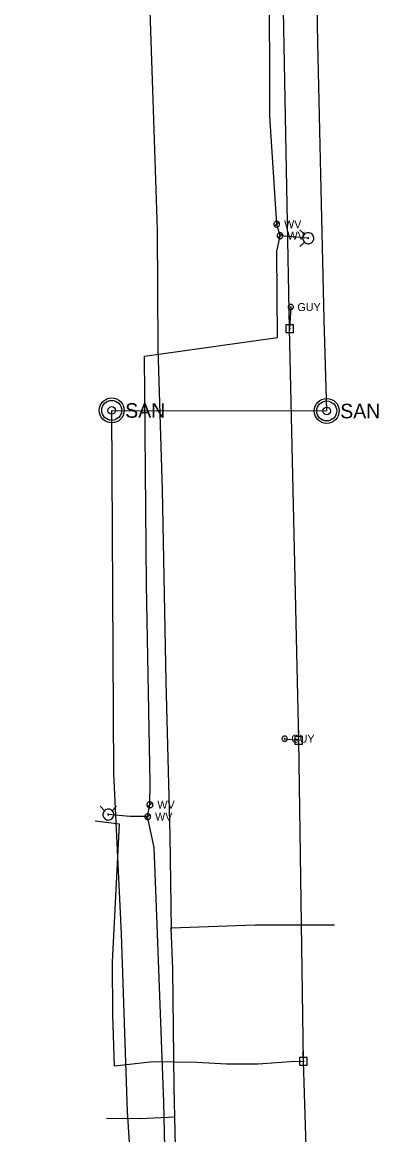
# Model space of a CAD drawing. Extents: x 596028 to 606371, y 330010 to 403088.
# Drawn here: x 601755 to 601926, y 399388 to 399923 of the extents above; entities that cross this region are included whole.
import ezdxf

# ---------------------------------------------------------------- set-up
doc = ezdxf.new("R2010")
doc.units = 0
for name, color, linetype in [('E_UTL_EGuyWire', 7, 'Continuous'), ('E_UTL_EPowerPole', 7, 'Continuous'), ('E_UTL_FO_UG', 7, 'Continuous'), ('E_UTL_G_UG', 7, 'Continuous'), ('E_UTL_Overhead', 7, 'Continuous'), ('E_UTL_SAN_MH', 7, 'Continuous'), ('E_UTL_SAN_UG', 7, 'Continuous'), ('E_UTL_W', 7, 'Continuous'), ('E_UTL_W_UG', 7, 'Continuous'), ('E_UTL_WHydrant', 7, 'Continuous')]:
    doc.layers.add(name, color=color, linetype=linetype)

msp = doc.modelspace()

# ---------------------------------------------------------------- linework, layer by layer
at = {"layer": 'E_UTL_EGuyWire'}
for p, q in [((601884.09, 399786.35), (601883.55, 399776.02)), ((601881.14, 399578.8), (601887.97, 399578.04))]:
    msp.add_line(p, q, dxfattribs=at)
for points in [[(601885.38, 399786.35), (601885.35, 399786.6), (601885.28, 399786.83), (601885.17, 399787.05), (601885.02, 399787.24), (601884.84, 399787.4), (601884.63, 399787.52), (601884.4, 399787.6), (601884.15, 399787.63), (601883.91, 399787.62), (601883.67, 399787.57), (601883.45, 399787.46), (601883.25, 399787.32), (601883.08, 399787.15), (601882.95, 399786.94), (601882.86, 399786.71), (601882.82, 399786.47), (601882.82, 399786.23), (601882.86, 399785.99), (601882.95, 399785.76), (601883.08, 399785.56), (601883.25, 399785.38), (601883.45, 399785.24), (601883.67, 399785.14), (601883.91, 399785.08), (601884.15, 399785.07), (601884.4, 399785.11), (601884.63, 399785.19), (601884.84, 399785.31), (601885.02, 399785.47), (601885.17, 399785.66), (601885.28, 399785.88), (601885.35, 399786.11), (601885.38, 399786.35)], [(601884.25, 399786.35), (601884.25, 399786.38), (601884.24, 399786.41), (601884.23, 399786.44), (601884.21, 399786.46), (601884.19, 399786.48), (601884.16, 399786.5), (601884.13, 399786.51), (601884.1, 399786.51), (601884.07, 399786.51), (601884.04, 399786.5), (601884.01, 399786.49), (601883.99, 399786.47), (601883.97, 399786.45), (601883.95, 399786.43), (601883.94, 399786.4), (601883.93, 399786.37), (601883.93, 399786.34), (601883.94, 399786.31), (601883.95, 399786.28), (601883.97, 399786.25), (601883.99, 399786.23), (601884.01, 399786.21), (601884.04, 399786.2), (601884.07, 399786.19), (601884.1, 399786.19), (601884.13, 399786.2), (601884.16, 399786.21), (601884.19, 399786.22), (601884.21, 399786.24), (601884.23, 399786.27), (601884.24, 399786.29), (601884.25, 399786.32), (601884.25, 399786.35)], [(601882.42, 399578.8), (601882.4, 399579.04), (601882.33, 399579.28), (601882.22, 399579.49), (601882.07, 399579.69), (601881.88, 399579.85), (601881.67, 399579.97), (601881.44, 399580.05), (601881.2, 399580.08), (601880.96, 399580.07), (601880.72, 399580.01), (601880.5, 399579.91), (601880.3, 399579.77), (601880.13, 399579.59), (601880, 399579.39), (601879.91, 399579.16), (601879.86, 399578.92), (601879.86, 399578.68), (601879.91, 399578.44), (601880, 399578.21), (601880.13, 399578.01), (601880.3, 399577.83), (601880.5, 399577.69), (601880.72, 399577.59), (601880.96, 399577.53), (601881.2, 399577.52), (601881.44, 399577.55), (601881.67, 399577.63), (601881.88, 399577.76), (601882.07, 399577.92), (601882.22, 399578.11), (601882.33, 399578.32), (601882.4, 399578.56), (601882.42, 399578.8)], [(601881.3, 399578.8), (601881.3, 399578.83), (601881.29, 399578.86), (601881.28, 399578.89), (601881.26, 399578.91), (601881.23, 399578.93), (601881.21, 399578.95), (601881.18, 399578.96), (601881.15, 399578.96), (601881.12, 399578.96), (601881.09, 399578.95), (601881.06, 399578.94), (601881.04, 399578.92), (601881.01, 399578.9), (601881, 399578.87), (601880.99, 399578.85), (601880.98, 399578.82), (601880.98, 399578.79), (601880.99, 399578.76), (601881, 399578.73), (601881.01, 399578.7), (601881.04, 399578.68), (601881.06, 399578.66), (601881.09, 399578.65), (601881.12, 399578.64), (601881.15, 399578.64), (601881.18, 399578.64), (601881.21, 399578.65), (601881.23, 399578.67), (601881.26, 399578.69), (601881.28, 399578.71), (601881.29, 399578.74), (601881.3, 399578.77), (601881.3, 399578.8)]]:
    msp.add_lwpolyline(points, dxfattribs=at)
at = {"layer": 'E_UTL_EPowerPole'}
for points in [[(601883.52, 399777.86), (601883.52, 399780.77)], [(601885.36, 399777.86), (601881.67, 399777.86)], [(601881.67, 399777.86), (601881.67, 399774.17)], [(601883.79, 399776.02), (601883.78, 399776.06), (601883.77, 399776.1), (601883.75, 399776.15), (601883.72, 399776.18), (601883.69, 399776.21), (601883.65, 399776.23), (601883.6, 399776.25), (601883.56, 399776.25), (601883.51, 399776.25), (601883.47, 399776.24), (601883.43, 399776.22), (601883.39, 399776.2), (601883.36, 399776.16), (601883.34, 399776.13), (601883.32, 399776.08), (601883.31, 399776.04), (601883.31, 399775.99), (601883.32, 399775.95), (601883.34, 399775.91), (601883.36, 399775.87), (601883.39, 399775.84), (601883.43, 399775.81), (601883.47, 399775.79), (601883.51, 399775.78), (601883.56, 399775.78), (601883.6, 399775.78), (601883.65, 399775.8), (601883.69, 399775.82), (601883.72, 399775.85), (601883.75, 399775.89), (601883.77, 399775.93), (601883.78, 399775.97), (601883.79, 399776.02)], [(601885.36, 399774.17), (601885.36, 399777.86)], [(601881.67, 399774.17), (601885.36, 399774.17)], [(601887.93, 399579.88), (601887.93, 399582.79)], [(601889.78, 399579.88), (601886.09, 399579.88)], [(601886.09, 399579.88), (601886.09, 399576.19)], [(601888.2, 399578.04), (601888.2, 399578.08), (601888.19, 399578.13), (601888.17, 399578.17), (601888.14, 399578.2), (601888.1, 399578.23), (601888.06, 399578.25), (601888.02, 399578.27), (601887.98, 399578.27), (601887.93, 399578.27), (601887.89, 399578.26), (601887.85, 399578.24), (601887.81, 399578.22), (601887.78, 399578.18), (601887.75, 399578.15), (601887.74, 399578.1), (601887.73, 399578.06), (601887.73, 399578.01), (601887.74, 399577.97), (601887.75, 399577.93), (601887.78, 399577.89), (601887.81, 399577.86), (601887.85, 399577.83), (601887.89, 399577.81), (601887.93, 399577.8), (601887.98, 399577.8), (601888.02, 399577.8), (601888.06, 399577.82), (601888.1, 399577.84), (601888.14, 399577.87), (601888.17, 399577.91), (601888.19, 399577.95), (601888.2, 399577.99), (601888.2, 399578.04)], [(601889.78, 399576.19), (601889.78, 399579.88)], [(601886.09, 399576.19), (601889.78, 399576.19)], [(601890.11, 399425.46), (601890.11, 399428.37)], [(601891.95, 399425.46), (601888.26, 399425.46)], [(601888.26, 399425.46), (601888.26, 399421.77)], [(601890.38, 399423.61), (601890.37, 399423.66), (601890.36, 399423.7), (601890.34, 399423.74), (601890.31, 399423.78), (601890.28, 399423.81), (601890.24, 399423.83), (601890.19, 399423.85), (601890.15, 399423.85), (601890.1, 399423.85), (601890.06, 399423.84), (601890.02, 399423.82), (601889.98, 399423.79), (601889.95, 399423.76), (601889.93, 399423.72), (601889.91, 399423.68), (601889.9, 399423.64), (601889.9, 399423.59), (601889.91, 399423.55), (601889.93, 399423.5), (601889.95, 399423.47), (601889.98, 399423.43), (601890.02, 399423.41), (601890.06, 399423.39), (601890.1, 399423.38), (601890.15, 399423.38), (601890.19, 399423.38), (601890.24, 399423.4), (601890.28, 399423.42), (601890.31, 399423.45), (601890.34, 399423.49), (601890.36, 399423.53), (601890.37, 399423.57), (601890.38, 399423.61)], [(601891.95, 399421.77), (601891.95, 399425.46)], [(601888.26, 399421.77), (601891.95, 399421.77)]]:
    msp.add_lwpolyline(points, dxfattribs=at)
at = {"layer": 'E_UTL_FO_UG'}
for points in [[(601799.4, 399421.43), (601798.72, 399445.78), (601798.49, 399471.57), (601801.86, 399537.67), (601790.13, 399539.08)], [(601799.4, 399421.43), (601817.97, 399423.57), (601839.04, 399423.24), (601853.2, 399422.47), (601868.52, 399422.47), (601886, 399423.76), (601890.14, 399423.61)]]:
    msp.add_lwpolyline(points, dxfattribs=at)
at = {"layer": 'E_UTL_G_UG'}
for points in [[(601826.85, 399487.1), (601826.21, 399532.41), (601824.23, 399606.3), (601822.58, 399698.43), (601820.47, 399766.2), (601820.09, 399823.48), (601818.01, 399886.01), (601815.49, 399961.9), (601814.09, 400034.24), (601812.86, 400090.65), (601813.84, 400133.27), (601775.63, 400132.35), (601762.04, 400131.73), (601761.5, 400131.58), (601755.19, 400131.71)], [(601832.58, 399207.07), (601831.05, 399287.5), (601829.49, 399346.86), (601828.07, 399411.26), (601827.55, 399468.07), (601826.74, 399487.83), (601866.97, 399489.26), (601905.05, 399489.28)], [(601795.69, 399396.33), (601811.77, 399396.11), (601828.58, 399396.89)]]:
    msp.add_lwpolyline(points, dxfattribs=at)
at = {"layer": 'E_UTL_Overhead'}
msp.add_lwpolyline([(601799.71, 399128), (601895.99, 399227.7), (601894.82, 399274.94), (601890.14, 399423.61), (601887.97, 399578.04), (601883.55, 399776.02), (601879.86, 399971.56), (601879.22, 400198.59)], dxfattribs=at)
at = {"layer": 'E_UTL_SAN_MH'}
for centre, radius in [((601798.13, 399736.67), 6), ((601798.13, 399736.67), 4.8), ((601798.13, 399736.67), 1.8), ((601901.37, 399736.39), 6), ((601901.37, 399736.39), 4.8), ((601901.37, 399736.39), 1.8)]:
    msp.add_circle(centre, radius, dxfattribs=at)
at = {"layer": 'E_UTL_SAN_UG'}
for points in [[(601901.37, 399736.39), (601900.13, 399780.45), (601898.77, 399843.08), (601897.15, 399913.51), (601896.16, 399966.18), (601895.32, 399994.84), (601894.55, 400026.86), (601892.99, 400052.85), (601891.8, 400066.17)], [(601834.58, 397979.3), (601827.27, 398477.97), (601824.22, 398555.37), (601823.94, 398602.6), (601823.36, 398635.14), (601822.76, 398683.08), (601820.93, 398724.67), (601817.01, 398811.67), (601816.14, 398892.72), (601815.6, 398929.5), (601815.23, 398967.73), (601816.12, 399020.67), (601816.07, 399067.52), (601809, 399163.56), (601809.63, 399289.25), (601808.51, 399354.86), (601805.68, 399399.45), (601802.75, 399484.94), (601799.12, 399562.02), (601798.13, 399736.67), (601901.37, 399736.39)]]:
    msp.add_lwpolyline(points, dxfattribs=at)
at = {"layer": 'E_UTL_W'}
for points in [[(601878.77, 399826.19), (601878.74, 399826.46), (601878.67, 399826.72), (601878.54, 399826.96), (601878.37, 399827.17), (601878.17, 399827.35), (601877.93, 399827.48), (601877.68, 399827.57), (601877.41, 399827.61), (601877.14, 399827.6), (601876.88, 399827.53), (601876.63, 399827.42), (601876.41, 399827.27), (601876.22, 399827.07), (601876.07, 399826.84), (601875.97, 399826.59), (601875.92, 399826.32), (601875.92, 399826.05), (601875.97, 399825.79), (601876.07, 399825.53), (601876.22, 399825.31), (601876.41, 399825.11), (601876.63, 399824.95), (601876.88, 399824.84), (601877.14, 399824.78), (601877.41, 399824.76), (601877.68, 399824.8), (601877.93, 399824.89), (601878.17, 399825.03), (601878.37, 399825.2), (601878.54, 399825.42), (601878.67, 399825.66), (601878.74, 399825.92), (601878.77, 399826.19)], [(601876.33, 399825.18), (601878.35, 399827.2)], [(601880.4, 399820.66), (601880.37, 399820.93), (601880.3, 399821.19), (601880.17, 399821.43), (601880, 399821.64), (601879.8, 399821.82), (601879.56, 399821.96), (601879.31, 399822.05), (601879.04, 399822.08), (601878.77, 399822.07), (601878.5, 399822.01), (601878.26, 399821.89), (601878.04, 399821.74), (601877.85, 399821.54), (601877.7, 399821.31), (601877.6, 399821.06), (601877.55, 399820.8), (601877.55, 399820.52), (601877.6, 399820.26), (601877.7, 399820.01), (601877.85, 399819.78), (601878.04, 399819.58), (601878.26, 399819.42), (601878.5, 399819.31), (601878.77, 399819.25), (601879.04, 399819.24), (601879.31, 399819.27), (601879.56, 399819.36), (601879.8, 399819.5), (601880, 399819.68), (601880.17, 399819.89), (601880.3, 399820.13), (601880.37, 399820.39), (601880.4, 399820.66)], [(601877.96, 399819.65), (601879.98, 399821.67)], [(601817.9, 399547.02), (601817.88, 399547.29), (601817.8, 399547.55), (601817.68, 399547.79), (601817.51, 399548.01), (601817.3, 399548.18), (601817.07, 399548.32), (601816.81, 399548.41), (601816.55, 399548.45), (601816.27, 399548.43), (601816.01, 399548.37), (601815.76, 399548.26), (601815.54, 399548.1), (601815.36, 399547.9), (601815.21, 399547.68), (601815.11, 399547.42), (601815.06, 399547.16), (601815.06, 399546.89), (601815.11, 399546.62), (601815.21, 399546.37), (601815.36, 399546.14), (601815.54, 399545.94), (601815.76, 399545.79), (601816.01, 399545.67), (601816.27, 399545.61), (601816.55, 399545.6), (601816.81, 399545.64), (601817.07, 399545.72), (601817.3, 399545.86), (601817.51, 399546.04), (601817.68, 399546.25), (601817.8, 399546.49), (601817.88, 399546.75), (601817.9, 399547.02)], [(601815.47, 399546.01), (601817.49, 399548.03)], [(601816.82, 399541.33), (601816.79, 399541.6), (601816.71, 399541.86), (601816.59, 399542.1), (601816.42, 399542.31), (601816.22, 399542.49), (601815.98, 399542.62), (601815.73, 399542.71), (601815.46, 399542.75), (601815.19, 399542.74), (601814.92, 399542.67), (601814.68, 399542.56), (601814.46, 399542.4), (601814.27, 399542.21), (601814.12, 399541.98), (601814.02, 399541.73), (601813.97, 399541.46), (601813.97, 399541.19), (601814.02, 399540.93), (601814.12, 399540.67), (601814.27, 399540.45), (601814.46, 399540.25), (601814.68, 399540.09), (601814.92, 399539.98), (601815.19, 399539.92), (601815.46, 399539.9), (601815.73, 399539.94), (601815.98, 399540.03), (601816.22, 399540.17), (601816.42, 399540.34), (601816.59, 399540.56), (601816.71, 399540.8), (601816.79, 399541.06), (601816.82, 399541.33)], [(601814.38, 399540.32), (601816.4, 399542.34)]]:
    msp.add_lwpolyline(points, dxfattribs=at)
at = {"layer": 'E_UTL_W_UG'}
for points in [[(601824.26, 399353.61), (601823.1, 399403.96), (601819.66, 399497.82), (601818.44, 399526.48), (601815.39, 399541.33), (601816.48, 399547.02), (601816.66, 399557.67), (601814.82, 399652.77), (601814.15, 399725.81), (601813.89, 399762.78), (601877.71, 399771.73), (601877.38, 399813.15), (601878.97, 399820.66), (601877.34, 399826.19), (601873.98, 399878.38), (601873.91, 399949.83), (601873.65, 399990.4), (601882.46, 400075.57), (601868.03, 400160.24), (601871.12, 400642.91)], [(601892.5, 399819.45), (601878.97, 399820.66)], [(601815.39, 399541.33), (601806.81, 399541.35), (601796.5, 399542.3)]]:
    msp.add_lwpolyline(points, dxfattribs=at)
at = {"layer": 'E_UTL_WHydrant'}
for points in [[(601890.66, 399821.29), (601888.52, 399823.43)], [(601892.5, 399822.08), (601892, 399822.03), (601891.52, 399821.89), (601891.08, 399821.66), (601890.69, 399821.35), (601890.36, 399820.97), (601890.11, 399820.54), (601889.95, 399820.07), (601889.88, 399819.58), (601889.9, 399819.08), (601890.02, 399818.6), (601890.23, 399818.14), (601890.52, 399817.74), (601890.88, 399817.39), (601891.3, 399817.12), (601891.76, 399816.94), (601892.25, 399816.84), (601892.75, 399816.84), (601893.24, 399816.94), (601893.7, 399817.12), (601894.12, 399817.39), (601894.48, 399817.74), (601894.77, 399818.14), (601894.98, 399818.6), (601895.1, 399819.08), (601895.12, 399819.58), (601895.05, 399820.07), (601894.88, 399820.54), (601894.64, 399820.97), (601894.31, 399821.35), (601893.92, 399821.66), (601893.47, 399821.89), (601893, 399822.03), (601892.5, 399822.08)], [(601892.5, 399819.65), (601892.46, 399819.65), (601892.42, 399819.64), (601892.39, 399819.62), (601892.36, 399819.6), (601892.34, 399819.57), (601892.32, 399819.54), (601892.3, 399819.5), (601892.3, 399819.46), (601892.3, 399819.42), (601892.31, 399819.39), (601892.33, 399819.35), (601892.35, 399819.32), (601892.37, 399819.3), (601892.41, 399819.27), (601892.44, 399819.26), (601892.48, 399819.25), (601892.52, 399819.25), (601892.56, 399819.26), (601892.59, 399819.27), (601892.62, 399819.3), (601892.65, 399819.32), (601892.67, 399819.35), (601892.69, 399819.39), (601892.7, 399819.42), (601892.7, 399819.46), (601892.69, 399819.5), (601892.68, 399819.54), (601892.66, 399819.57), (601892.64, 399819.6), (601892.61, 399819.62), (601892.57, 399819.64), (601892.54, 399819.65), (601892.5, 399819.65)], [(601890.66, 399817.62), (601888.52, 399815.48)], [(601794.67, 399544.14), (601792.52, 399546.28)], [(601798.34, 399544.14), (601800.48, 399546.28)], [(601799.12, 399542.3), (601799.08, 399542.8), (601798.94, 399543.28), (601798.71, 399543.72), (601798.4, 399544.11), (601798.02, 399544.44), (601797.59, 399544.69), (601797.12, 399544.85), (601796.63, 399544.92), (601796.13, 399544.9), (601795.64, 399544.78), (601795.19, 399544.57), (601794.78, 399544.28), (601794.44, 399543.92), (601794.17, 399543.5), (601793.98, 399543.04), (601793.89, 399542.55), (601793.89, 399542.05), (601793.98, 399541.56), (601794.17, 399541.1), (601794.44, 399540.68), (601794.78, 399540.32), (601795.19, 399540.03), (601795.64, 399539.82), (601796.13, 399539.71), (601796.63, 399539.68), (601797.12, 399539.75), (601797.59, 399539.92), (601798.02, 399540.17), (601798.4, 399540.49), (601798.71, 399540.88), (601798.94, 399541.33), (601799.08, 399541.81), (601799.12, 399542.3)], [(601796.7, 399542.3), (601796.7, 399542.34), (601796.69, 399542.38), (601796.67, 399542.41), (601796.65, 399542.44), (601796.62, 399542.47), (601796.58, 399542.48), (601796.55, 399542.5), (601796.51, 399542.5), (601796.47, 399542.5), (601796.44, 399542.49), (601796.4, 399542.48), (601796.37, 399542.45), (601796.34, 399542.43), (601796.32, 399542.39), (601796.31, 399542.36), (601796.3, 399542.32), (601796.3, 399542.28), (601796.31, 399542.25), (601796.32, 399542.21), (601796.34, 399542.18), (601796.37, 399542.15), (601796.4, 399542.13), (601796.44, 399542.11), (601796.47, 399542.1), (601796.51, 399542.1), (601796.55, 399542.11), (601796.58, 399542.12), (601796.62, 399542.14), (601796.65, 399542.16), (601796.67, 399542.19), (601796.69, 399542.23), (601796.7, 399542.26), (601796.7, 399542.3)]]:
    msp.add_lwpolyline(points, dxfattribs=at)

# ---------------------------------------------------------------- texts
at = {"layer": 'E_UTL_EGuyWire'}
for p in [(601887.3, 399784.43), (601884.35, 399576.88)]:
    msp.add_text('GUY', height=3.85, dxfattribs=at).set_placement(p)
at = {"layer": 'E_UTL_SAN_MH'}
for p in [(601804.61, 399733.14), (601907.85, 399732.85)]:
    msp.add_text('SAN', height=6.998, dxfattribs=at).set_placement(p)
at = {"layer": 'E_UTL_W'}
for p in [(601880.91, 399824.26), (601882.54, 399818.73), (601820.04, 399545.1), (601818.95, 399539.4)]:
    msp.add_text('WV', height=3.85, dxfattribs=at).set_placement(p)

doc.saveas('drawing.dxf')
